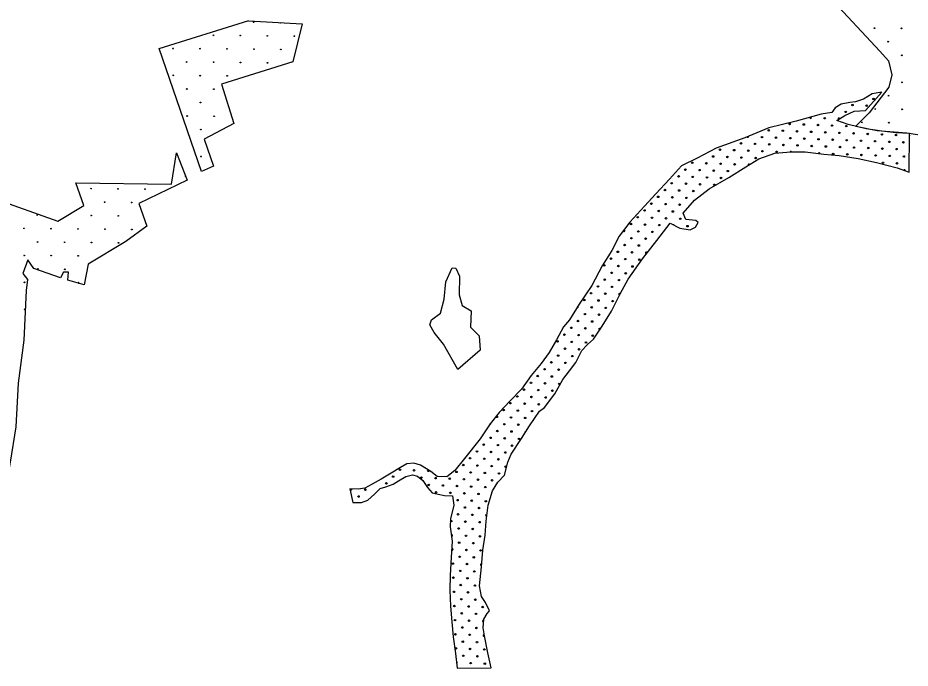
# Model space of a CAD drawing. Extents: x 1612280 to 1883141, y 560852 to 780851.
# Drawn here: x 1759645 to 1772365, y 709470 to 718738 of the extents above; entities that cross this region are included whole.
import ezdxf

# ---------------------------------------------------------------- set-up
doc = ezdxf.new("R2010")
doc.units = 0
for name, color, linetype in [('DESIGN - EROSION CONTROL - Devices', 7, 'Continuous'), ('DESIGN - SCRATCH - User 1', 7, 'Continuous'), ('DESIGN - TRAFFIC CONTROL PERMANENT - Pavement Marking Text', 7, 'Continuous')]:
    doc.layers.add(name, color=color, linetype=linetype)

msp = doc.modelspace()

# ---------------------------------------------------------------- linework, layer by layer
at = {"layer": 'DESIGN - EROSION CONTROL - Devices'}
for centre in [(1763007, 718676), (1763007, 718676), (1771857, 718592), (1771857, 718592), (1772241, 718588), (1772241, 718588), (1762432, 718489), (1762432, 718489), (1762816, 718485), (1762816, 718485), (1763201, 718482), (1763201, 718482), (1763586, 718478), (1763586, 718478), (1772051, 718398), (1772051, 718398), (1761857, 718302), (1761857, 718302), (1762241, 718299), (1762241, 718299), (1762626, 718295), (1762626, 718295), (1763011, 718291), (1763011, 718291), (1763395, 718288), (1763395, 718288), (1772245, 718204), (1772245, 718204), (1762051, 718108), (1762051, 718108), (1762436, 718105), (1762436, 718105), (1762820, 718101), (1762820, 718101), (1763205, 718097), (1763205, 718097), (1761861, 717918), (1761861, 717918), (1762245, 717914), (1762245, 717914), (1762630, 717910), (1762630, 717910), (1772249, 717819), (1772249, 717819), (1762055, 717724), (1762055, 717724), (1762439, 717720), (1762439, 717720), (1772058, 717629), (1772058, 717629), (1762249, 717530), (1762249, 717530), (1771868, 717438), (1771868, 717438), (1772252, 717434), (1772252, 717434), (1762059, 717339), (1762059, 717339), (1762443, 717335), (1762443, 717335), (1771678, 717248), (1771678, 717248), (1772062, 717244), (1772062, 717244), (1762253, 717145), (1762253, 717145), (1762256, 716761), (1762256, 716761), (1760689, 716304), (1760689, 716304), (1761073, 716301), (1761073, 716301), (1761458, 716297), (1761458, 716297), (1760883, 716110), (1760883, 716110), (1761267, 716107), (1761267, 716107), (1759923, 715927), (1759923, 715927), (1760692, 715920), (1760692, 715920), (1761077, 715916), (1761077, 715916), (1759733, 715737), (1759733, 715737), (1760117, 715733), (1760117, 715733), (1760502, 715729), (1760502, 715729), (1760887, 715726), (1760887, 715726), (1761271, 715722), (1761271, 715722), (1759927, 715543), (1759927, 715543), (1760312, 715539), (1760312, 715539), (1760696, 715535), (1760696, 715535), (1761081, 715532), (1761081, 715532), (1759737, 715352), (1759737, 715352), (1760121, 715349), (1760121, 715349), (1760506, 715345), (1760506, 715345), (1759931, 715158), (1759931, 715158), (1760315, 715154), (1760315, 715154), (1759740, 714968), (1759740, 714968), (1759744, 714583), (1759744, 714583)]:
    msp.add_circle(centre, 5.28, dxfattribs=at)
for centre, start, end in [((1763391, 718672), 190.6235, 342.7177), ((1762633, 717526), 136.5466, 258.638), ((1762033, 716484), 78.7222, 323.2069), ((1760509, 714960), 287.8408, 221.8209)]:
    msp.add_arc(centre, 5.28, start, end, dxfattribs=at)
at = {"layer": 'DESIGN - SCRATCH - User 1'}
for points in [[(1770497, 719944), (1770552, 719785), (1771217, 719035), (1771931, 718261), (1772057, 718124), (1772105, 717926), (1772063, 717752), (1771781, 717386), (1771592, 717194)], [(1770497, 719944), (1770552, 719785), (1771217, 719035), (1771931, 718261), (1772057, 718124), (1772105, 717926), (1772063, 717752), (1771781, 717386), (1771592, 717194)], [(1761661, 718299), (1762938, 718699)], [(1761661, 718299), (1762938, 718699)], [(1763699, 718653), (1763565, 718109), (1762547, 717791), (1762725, 717230), (1762299, 717009)], [(1763699, 718653), (1763565, 718109), (1762547, 717791), (1762725, 717230), (1762299, 717009)], [(1762934, 718697), (1763699, 718653)], [(1762934, 718697), (1763699, 718653)], [(1762299, 717009), (1762434, 716626), (1762261, 716546), (1761661, 718299)], [(1762299, 717009), (1762434, 716626), (1762261, 716546), (1761661, 718299)], [(1772349, 716538), (1772356, 717089), (1772167, 717100), (1771962, 717124), (1771738, 717154), (1771481, 717220), (1771320, 717275), (1771432, 717348), (1771566, 717409), (1771730, 717417), (1771959, 717677), (1771825, 717655), (1771700, 717578), (1771585, 717543), (1771503, 717529), (1771383, 717507), (1771295, 717455), (1771250, 717391)], [(1772349, 716538), (1772356, 717089), (1772167, 717100), (1771962, 717124), (1771738, 717154), (1771481, 717220), (1771320, 717275), (1771432, 717348), (1771566, 717409), (1771730, 717417), (1771959, 717677), (1771825, 717655), (1771700, 717578), (1771585, 717543), (1771503, 717529), (1771383, 717507), (1771295, 717455), (1771250, 717391)], [(1771250, 717391), (1771097, 717363), (1770742, 717265), (1770348, 717172), (1770009, 717030), (1769599, 716882), (1769331, 716740), (1769107, 716631), (1768932, 716439), (1768741, 716231), (1768577, 716056), (1768369, 715826), (1768216, 715624), (1768112, 715422), (1767976, 715203), (1767828, 714924), (1767648, 714656), (1767511, 714432), (1767424, 714333), (1767325, 714147), (1767221, 713967), (1767106, 713810)], [(1771250, 717391), (1771097, 717363), (1770742, 717265), (1770348, 717172), (1770009, 717030), (1769599, 716882), (1769331, 716740), (1769107, 716631), (1768932, 716439), (1768741, 716231), (1768577, 716056), (1768369, 715826), (1768216, 715624), (1768112, 715422), (1767976, 715203), (1767828, 714924), (1767648, 714656), (1767511, 714432), (1767424, 714333), (1767325, 714147), (1767221, 713967), (1767106, 713810)], [(1771592, 717194), (1771893, 717134), (1772316, 717098), (1772499, 717071), (1772957, 716930), (1772810, 717062), (1772631, 717164), (1772625, 717203), (1772804, 717185), (1772990, 717143), (1773143, 717047), (1773281, 716921), (1773365, 716879), (1773500, 716936)], [(1771592, 717194), (1771893, 717134), (1772316, 717098), (1772499, 717071), (1772957, 716930), (1772810, 717062), (1772631, 717164), (1772625, 717203), (1772804, 717185), (1772990, 717143), (1773143, 717047), (1773281, 716921), (1773365, 716879), (1773500, 716936)], [(1761909, 716815), (1762060, 716422), (1761370, 716093), (1761483, 715769), (1761187, 715549), (1760649, 715225), (1760589, 714934), (1760359, 714997), (1760367, 715114), (1760296, 715114), (1760255, 715031)], [(1761909, 716815), (1762060, 716422), (1761370, 716093), (1761483, 715769), (1761187, 715549), (1760649, 715225), (1760589, 714934), (1760359, 714997), (1760367, 715114), (1760296, 715114), (1760255, 715031)], [(1761836, 716365), (1761909, 716815)], [(1761836, 716365), (1761909, 716815)], [(1768943, 715810), (1769080, 715739), (1769227, 715717), (1769304, 715755), (1769342, 715821), (1769309, 715848), (1769167, 715865), (1769129, 715952), (1769293, 716138), (1769501, 716302), (1769780, 716461), (1770020, 716614), (1770206, 716729), (1770436, 716811), (1770665, 716827), (1770867, 716827), (1771135, 716795), (1771354, 716778), (1771622, 716734), (1771884, 716674), (1772179, 716598), (1772349, 716538)], [(1768943, 715810), (1769080, 715739), (1769227, 715717), (1769304, 715755), (1769342, 715821), (1769309, 715848), (1769167, 715865), (1769129, 715952), (1769293, 716138), (1769501, 716302), (1769780, 716461), (1770020, 716614), (1770206, 716729), (1770436, 716811), (1770665, 716827), (1770867, 716827), (1771135, 716795), (1771354, 716778), (1771622, 716734), (1771884, 716674), (1772179, 716598), (1772349, 716538)], [(1760216, 715840), (1760586, 716063), (1760474, 716384)], [(1760216, 715840), (1760586, 716063), (1760474, 716384)], [(1760474, 716384), (1761836, 716365)], [(1760474, 716384), (1761836, 716365)], [(1759304, 716162), (1760216, 715840)], [(1759304, 716162), (1760216, 715840)], [(1766583, 712218), (1766630, 712405), (1766676, 712519), (1766824, 712743), (1766938, 712924), (1767081, 713131), (1767153, 713186), (1767301, 713380), (1767415, 713583), (1767507, 713705), (1767600, 713827), (1767685, 713996), (1767765, 714081), (1767853, 714157), (1767976, 714342), (1768106, 714558), (1768233, 714803), (1768347, 715014), (1768549, 715305), (1768752, 715564), (1768943, 715810)], [(1766583, 712218), (1766630, 712405), (1766676, 712519), (1766824, 712743), (1766938, 712924), (1767081, 713131), (1767153, 713186), (1767301, 713380), (1767415, 713583), (1767507, 713705), (1767600, 713827), (1767685, 713996), (1767765, 714081), (1767853, 714157), (1767976, 714342), (1768106, 714558), (1768233, 714803), (1768347, 715014), (1768549, 715305), (1768752, 715564), (1768943, 715810)], [(1760255, 715031), (1759873, 715166), (1759787, 715290), (1759717, 715096), (1759784, 715010)], [(1760255, 715031), (1759873, 715166), (1759787, 715290), (1759717, 715096), (1759784, 715010)], [(1765915, 713727), (1765714, 714089), (1765580, 714253), (1765520, 714364), (1765541, 714433), (1765670, 714531), (1765723, 714729), (1765747, 714974), (1765837, 715177)], [(1765915, 713727), (1765714, 714089), (1765580, 714253), (1765520, 714364), (1765541, 714433), (1765670, 714531), (1765723, 714729), (1765747, 714974), (1765837, 715177)], [(1765837, 715177), (1765888, 715168), (1765941, 715054), (1765935, 714791), (1765980, 714636), (1766109, 714561), (1766100, 714331), (1766222, 714208), (1766237, 714002)], [(1765837, 715177), (1765888, 715168), (1765941, 715054), (1765935, 714791), (1765980, 714636), (1766109, 714561), (1766100, 714331), (1766222, 714208), (1766237, 714002)], [(1759784, 715010), (1759763, 714853), (1759730, 714142), (1759650, 713533), (1759617, 712908), (1759536, 712406), (1759445, 711884), (1759386, 711458), (1759392, 711341)], [(1759784, 715010), (1759763, 714853), (1759730, 714142), (1759650, 713533), (1759617, 712908), (1759536, 712406), (1759445, 711884), (1759386, 711458), (1759392, 711341)], [(1766237, 714002), (1765915, 713727)], [(1766237, 714002), (1765915, 713727)], [(1767106, 713810), (1766964, 713641), (1766823, 713445), (1766657, 713276), (1766505, 713113), (1766380, 712952), (1766235, 712740), (1766012, 712457), (1765874, 712286), (1765762, 712194)], [(1767106, 713810), (1766964, 713641), (1766823, 713445), (1766657, 713276), (1766505, 713113), (1766380, 712952), (1766235, 712740), (1766012, 712457), (1765874, 712286), (1765762, 712194)], [(1765762, 712194), (1765624, 712203), (1765532, 712273), (1765384, 712364), (1765288, 712393), (1765191, 712383), (1765098, 712330), (1764966, 712247), (1764822, 712163), (1764695, 712093), (1764590, 712035), (1764498, 712021), (1764376, 712023), (1764421, 711832), (1764546, 711832), (1764632, 711863), (1764728, 711947), (1764808, 712030), (1764891, 712055), (1764993, 712090), (1765072, 712141), (1765177, 712203), (1765271, 712225), (1765341, 712208), (1765417, 712146), (1765484, 712042), (1765551, 711968), (1765636, 711947), (1765729, 711930), (1765841, 711926)], [(1765762, 712194), (1765624, 712203), (1765532, 712273), (1765384, 712364), (1765288, 712393), (1765191, 712383), (1765098, 712330), (1764966, 712247), (1764822, 712163), (1764695, 712093), (1764590, 712035), (1764498, 712021), (1764376, 712023), (1764421, 711832), (1764546, 711832), (1764632, 711863), (1764728, 711947), (1764808, 712030), (1764891, 712055), (1764993, 712090), (1765072, 712141), (1765177, 712203), (1765271, 712225), (1765341, 712208), (1765417, 712146), (1765484, 712042), (1765551, 711968), (1765636, 711947), (1765729, 711930), (1765841, 711926)], [(1766391, 709476), (1766347, 709690), (1766296, 709930), (1766279, 710044), (1766287, 710167), (1766334, 710247), (1766368, 710285), (1766313, 710403), (1766254, 710492), (1766224, 710644), (1766254, 710914), (1766275, 711150), (1766309, 711366), (1766321, 711564), (1766351, 711792), (1766410, 711999), (1766486, 712121), (1766583, 712218)], [(1766391, 709476), (1766347, 709690), (1766296, 709930), (1766279, 710044), (1766287, 710167), (1766334, 710247), (1766368, 710285), (1766313, 710403), (1766254, 710492), (1766224, 710644), (1766254, 710914), (1766275, 711150), (1766309, 711366), (1766321, 711564), (1766351, 711792), (1766410, 711999), (1766486, 712121), (1766583, 712218)], [(1765841, 711926), (1765862, 711794), (1765811, 711597), (1765807, 711485), (1765838, 711278), (1765821, 711047), (1765807, 710793), (1765801, 710579), (1765811, 710352), (1765831, 710128), (1765851, 709917), (1765882, 709680), (1765906, 709470), (1766391, 709476)], [(1765841, 711926), (1765862, 711794), (1765811, 711597), (1765807, 711485), (1765838, 711278), (1765821, 711047), (1765807, 710793), (1765801, 710579), (1765811, 710352), (1765831, 710128), (1765851, 709917), (1765882, 709680), (1765906, 709470), (1766391, 709476)]]:
    msp.add_lwpolyline(points, dxfattribs=at)
for centre in [(1769064, 716478), (1769064, 716478), (1768967, 716381), (1768967, 716381), (1768870, 716284), (1768870, 716284), (1768773, 716187), (1768773, 716187), (1766018, 711759), (1766018, 711759), (1766122, 711655), (1766122, 711655), (1766227, 711550), (1766227, 711550)]:
    msp.add_circle(centre, 10.6, dxfattribs=at)
msp.add_arc((1766279, 710139), 10.6, 48.9008, 303.2184, dxfattribs=at)
at = {"layer": 'DESIGN - TRAFFIC CONTROL PERMANENT - Pavement Marking Text'}
for centre in [(1771543, 717494), (1771543, 717494), (1771745, 717486), (1771745, 717486), (1771842, 717583), (1771842, 717583), (1771446, 717397), (1771446, 717397), (1771148, 717307), (1771148, 717307), (1770349, 717135), (1770349, 717135), (1770550, 717128), (1770550, 717128), (1770647, 717225), (1770647, 717225), (1770752, 717121), (1770752, 717121), (1770849, 717218), (1770849, 717218), (1770954, 717113), (1770954, 717113), (1771051, 717210), (1771051, 717210), (1771155, 717106), (1771155, 717106), (1771252, 717203), (1771252, 717203), (1771454, 717195), (1771454, 717195), (1770252, 717038), (1770252, 717038), (1770453, 717031), (1770453, 717031), (1770655, 717023), (1770655, 717023), (1770856, 717016), (1770856, 717016), (1771058, 717008), (1771058, 717008), (1771260, 717001), (1771260, 717001), (1771357, 717098), (1771357, 717098), (1771461, 716994), (1771461, 716994), (1771558, 717091), (1771558, 717091), (1771663, 716986), (1771663, 716986), (1771760, 717083), (1771760, 717083), (1771865, 716979), (1771865, 716979), (1771962, 717076), (1771962, 717076), (1772163, 717068), (1772163, 717068), (1769654, 716859), (1769654, 716859), (1769856, 716852), (1769856, 716852), (1769953, 716949), (1769953, 716949), (1770155, 716941), (1770155, 716941), (1770356, 716934), (1770356, 716934), (1770558, 716926), (1770558, 716926), (1770759, 716919), (1770759, 716919), (1770961, 716911), (1770961, 716911), (1771163, 716904), (1771163, 716904), (1771364, 716896), (1771364, 716896), (1771566, 716889), (1771566, 716889), (1771767, 716882), (1771767, 716882), (1771969, 716874), (1771969, 716874), (1772066, 716971), (1772066, 716971), (1772171, 716867), (1772171, 716867), (1772268, 716964), (1772268, 716964), (1769557, 716762), (1769557, 716762), (1769759, 716755), (1769759, 716755), (1769960, 716747), (1769960, 716747), (1770057, 716844), (1770057, 716844), (1770162, 716740), (1770162, 716740), (1770259, 716837), (1770259, 716837), (1770461, 716829), (1770461, 716829), (1771267, 716799), (1771267, 716799), (1771469, 716792), (1771469, 716792), (1771670, 716784), (1771670, 716784), (1771872, 716777), (1771872, 716777), (1772074, 716770), (1772074, 716770), (1772275, 716762), (1772275, 716762), (1769259, 716672), (1769259, 716672), (1769460, 716665), (1769460, 716665), (1769662, 716658), (1769662, 716658), (1769863, 716650), (1769863, 716650), (1771977, 716672), (1771977, 716672), (1772178, 716665), (1772178, 716665), (1769161, 716575), (1769161, 716575), (1769266, 716471), (1769266, 716471), (1769363, 716568), (1769363, 716568), (1769565, 716560), (1769565, 716560), (1769766, 716553), (1769766, 716553), (1769169, 716374), (1769169, 716374), (1769371, 716366), (1769371, 716366), (1769468, 716463), (1769468, 716463), (1769572, 716359), (1769572, 716359), (1769669, 716456), (1769669, 716456), (1769072, 716277), (1769072, 716277), (1769273, 716269), (1769273, 716269), (1768676, 716090), (1768676, 716090), (1768975, 716180), (1768975, 716180), (1769176, 716172), (1769176, 716172), (1768579, 715993), (1768579, 715993), (1768781, 715986), (1768781, 715986), (1768878, 716083), (1768878, 716083), (1768982, 715978), (1768982, 715978), (1769079, 716075), (1769079, 716075), (1768482, 715896), (1768482, 715896), (1768684, 715888), (1768684, 715888), (1768885, 715881), (1768885, 715881), (1769087, 715874), (1769087, 715874), (1768385, 715799), (1768385, 715799), (1768586, 715791), (1768586, 715791), (1768788, 715784), (1768788, 715784), (1769191, 715769), (1769191, 715769), (1768392, 715597), (1768392, 715597), (1768489, 715694), (1768489, 715694), (1768594, 715590), (1768594, 715590), (1768691, 715687), (1768691, 715687), (1768295, 715500), (1768295, 715500), (1768497, 715493), (1768497, 715493), (1768198, 715403), (1768198, 715403), (1768400, 715396), (1768400, 715396), (1768004, 715209), (1768004, 715209), (1768101, 715306), (1768101, 715306), (1768206, 715201), (1768206, 715201), (1768303, 715299), (1768303, 715299), (1768504, 715291), (1768504, 715291), (1768109, 715104), (1768109, 715104), (1768310, 715097), (1768310, 715097), (1768407, 715194), (1768407, 715194), (1768012, 715007), (1768012, 715007), (1768213, 715000), (1768213, 715000), (1767914, 714910), (1767914, 714910), (1768116, 714903), (1768116, 714903), (1767720, 714716), (1767720, 714716), (1767817, 714813), (1767817, 714813), (1767922, 714709), (1767922, 714709), (1768019, 714806), (1768019, 714806), (1768124, 714701), (1768124, 714701), (1767825, 714612), (1767825, 714612), (1768026, 714604), (1768026, 714604), (1767728, 714515), (1767728, 714515), (1767929, 714507), (1767929, 714507), (1767534, 714320), (1767534, 714320), (1767631, 714417), (1767631, 714417), (1767735, 714313), (1767735, 714313), (1767832, 714410), (1767832, 714410), (1767937, 714305), (1767937, 714305), (1767437, 714223), (1767437, 714223), (1767638, 714216), (1767638, 714216), (1767840, 714208), (1767840, 714208), (1767339, 714126), (1767339, 714126), (1767541, 714119), (1767541, 714119), (1767743, 714111), (1767743, 714111), (1767347, 713925), (1767347, 713925), (1767444, 714022), (1767444, 714022), (1767646, 714014), (1767646, 714014), (1767250, 713828), (1767250, 713828), (1767451, 713820), (1767451, 713820), (1767549, 713917), (1767549, 713917), (1767153, 713730), (1767153, 713730), (1767354, 713723), (1767354, 713723), (1767056, 713633), (1767056, 713633), (1767257, 713626), (1767257, 713626), (1766862, 713439), (1766862, 713439), (1766959, 713536), (1766959, 713536), (1767063, 713432), (1767063, 713432), (1767160, 713529), (1767160, 713529), (1767265, 713424), (1767265, 713424), (1767362, 713521), (1767362, 713521), (1766765, 713342), (1766765, 713342), (1766966, 713335), (1766966, 713335), (1767168, 713327), (1767168, 713327), (1766667, 713245), (1766667, 713245), (1766869, 713238), (1766869, 713238), (1767071, 713230), (1767071, 713230), (1766473, 713051), (1766473, 713051), (1766570, 713148), (1766570, 713148), (1766675, 713043), (1766675, 713043), (1766772, 713141), (1766772, 713141), (1766877, 713036), (1766877, 713036), (1766974, 713133), (1766974, 713133), (1766578, 712946), (1766578, 712946), (1766779, 712939), (1766779, 712939), (1766481, 712849), (1766481, 712849), (1766682, 712842), (1766682, 712842), (1766287, 712655), (1766287, 712655), (1766384, 712752), (1766384, 712752), (1766585, 712745), (1766585, 712745), (1766787, 712737), (1766787, 712737), (1766190, 712558), (1766190, 712558), (1766391, 712551), (1766391, 712551), (1766488, 712648), (1766488, 712648), (1766593, 712543), (1766593, 712543), (1766690, 712640), (1766690, 712640), (1766092, 712461), (1766092, 712461), (1766294, 712454), (1766294, 712454), (1766496, 712446), (1766496, 712446), (1765092, 712297), (1765092, 712297), (1765294, 712289), (1765294, 712289), (1765495, 712282), (1765495, 712282), (1765995, 712364), (1765995, 712364), (1766197, 712357), (1766197, 712357), (1766399, 712349), (1766399, 712349), (1766600, 712342), (1766600, 712342), (1764995, 712200), (1764995, 712200), (1765398, 712185), (1765398, 712185), (1765600, 712177), (1765600, 712177), (1765801, 712170), (1765801, 712170), (1765898, 712267), (1765898, 712267), (1766003, 712162), (1766003, 712162), (1766100, 712259), (1766100, 712259), (1766204, 712155), (1766204, 712155), (1766302, 712252), (1766302, 712252), (1766406, 712147), (1766406, 712147), (1766503, 712245), (1766503, 712245), (1764898, 712103), (1764898, 712103), (1765503, 712080), (1765503, 712080), (1765704, 712073), (1765704, 712073), (1765906, 712065), (1765906, 712065), (1766107, 712058), (1766107, 712058), (1766309, 712050), (1766309, 712050), (1764502, 711916), (1764502, 711916), (1764599, 712013), (1764599, 712013), (1765607, 711976), (1765607, 711976), (1765809, 711968), (1765809, 711968), (1766010, 711961), (1766010, 711961), (1766212, 711953), (1766212, 711953), (1765913, 711864), (1765913, 711864), (1766115, 711856), (1766115, 711856), (1766316, 711849), (1766316, 711849), (1765921, 711662), (1765921, 711662), (1766219, 711752), (1766219, 711752), (1765824, 711565), (1765824, 711565), (1766025, 711558), (1766025, 711558), (1765928, 711460), (1765928, 711460), (1766130, 711453), (1766130, 711453), (1765936, 711259), (1765936, 711259), (1766033, 711356), (1766033, 711356), (1766234, 711348), (1766234, 711348), (1766040, 711154), (1766040, 711154), (1766137, 711251), (1766137, 711251), (1766242, 711147), (1766242, 711147), (1765943, 711057), (1765943, 711057), (1766145, 711050), (1766145, 711050), (1765846, 710960), (1765846, 710960), (1766048, 710953), (1766048, 710953), (1765854, 710759), (1765854, 710759), (1765951, 710856), (1765951, 710856), (1766055, 710751), (1766055, 710751), (1766152, 710848), (1766152, 710848), (1765958, 710654), (1765958, 710654), (1766160, 710647), (1766160, 710647), (1765861, 710557), (1765861, 710557), (1766063, 710550), (1766063, 710550), (1765966, 710452), (1765966, 710452), (1766167, 710445), (1766167, 710445), (1765868, 710355), (1765868, 710355), (1765973, 710251), (1765973, 710251), (1766070, 710348), (1766070, 710348), (1766175, 710243), (1766175, 710243), (1766272, 710340), (1766272, 710340), (1765876, 710154), (1765876, 710154), (1766078, 710146), (1766078, 710146), (1765980, 710049), (1765980, 710049), (1766182, 710042), (1766182, 710042), (1765883, 709952), (1765883, 709952), (1766085, 709945), (1766085, 709945), (1765891, 709751), (1765891, 709751), (1765988, 709848), (1765988, 709848), (1766092, 709743), (1766092, 709743), (1766190, 709840), (1766190, 709840), (1766294, 709736), (1766294, 709736), (1765995, 709646), (1765995, 709646), (1766197, 709639), (1766197, 709639), (1766100, 709541), (1766100, 709541), (1766302, 709534), (1766302, 709534)]:
    msp.add_circle(centre, 10.6, dxfattribs=at)
for centre, start, end in [((1771939, 717681), 231.4283, 327.1252), ((1770946, 717315), 155.7013, 55.2756), ((1771349, 717300), 6.7071, 240.0583), ((1770050, 717046), 197.1419, 28.3859), ((1772365, 717061), 152.7241, 205.8533), ((1770662, 716822), 32.0785, 153.3998), ((1771066, 716807), 332.506, 193.5235), ((1770065, 716643), 27.9639, 215.4712), ((1772283, 716560), 343.2742, 157.6309), ((1768990, 715776), 24.6749, 100.3464), ((1768288, 715702), 157.4551, 128.3458), ((1768698, 715485), 89.0411, 194.8909), ((1768601, 715388), 335.1158, 308.8161), ((1768221, 714798), 4.0611, 301.2693), ((1767623, 714619), 248.1058, 49.1792), ((1766376, 712954), 255.4643, 32.7515), ((1766884, 712834), 69.0099, 226.7759), ((1764397, 712021), 168.7879, 9.596), ((1766324, 711647), 33.6022, 311.6345), ((1765831, 711363), 245.4833, 131.2912), ((1765839, 711162), 205.3897, 146.2069), ((1766249, 710945), 41.8799, 307.9192), ((1766287, 709937), 47.7724, 329.0711), ((1765898, 709549), 268.0593, 104.8144)]:
    msp.add_arc(centre, 10.6, start, end, dxfattribs=at)

doc.saveas('drawing.dxf')
